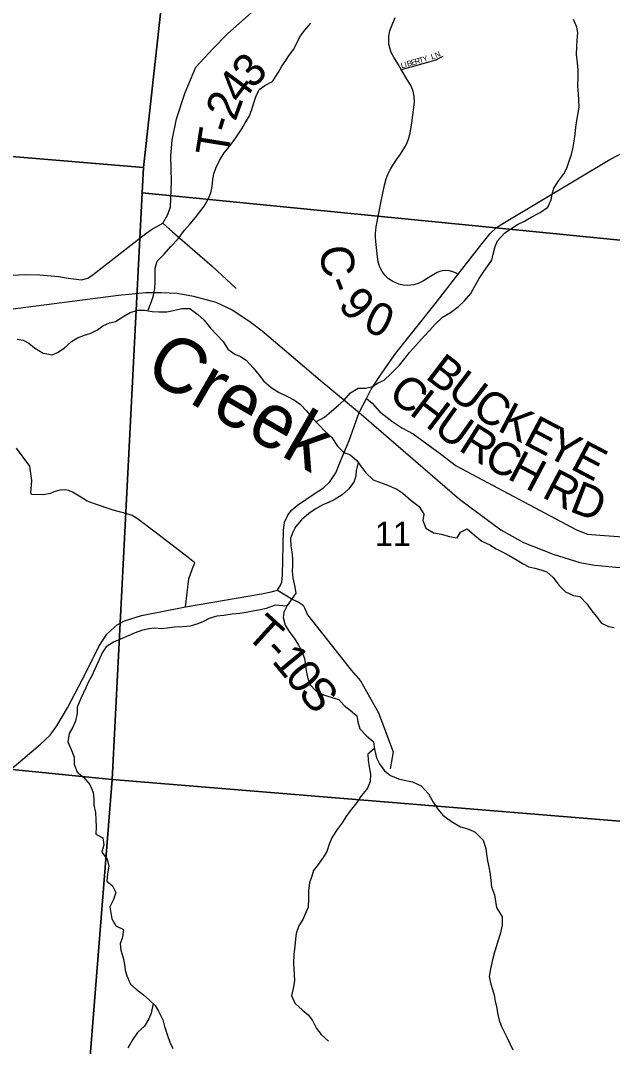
# Model space of a CAD drawing. Extents: x 1715311 to 2083412, y 146837 to 553079.
# Drawn here: x 1908076 to 1913484, y 363016 to 372386 of the extents above; entities that cross this region are included whole.
import ezdxf

# ---------------------------------------------------------------- set-up
doc = ezdxf.new("R2010")
doc.units = 0
for name, color, linetype in [('GM_X_County_Road', 7, 'Continuous'), ('GM_X_County_Road_Text', 7, 'Continuous'), ('GM_X_Minor_River', 7, 'Continuous'), ('GM_X_Minor_River_Text', 7, 'Continuous'), ('GM_X_Section', 7, 'Continuous'), ('GM_X_Section_Text', 7, 'Continuous'), ('GM_X_State_Route', 7, 'Continuous'), ('GM_X_Township_Road', 7, 'Continuous'), ('GM_X_Township_Road_Text', 7, 'Continuous'), ('GM_X_Township_ROW', 7, 'Continuous'), ('GM_X_Township_Subdivision', 7, 'Continuous'), ('GM_X_Township_Subdivision_Text', 7, 'Continuous')]:
    doc.layers.add(name, color=color, linetype=linetype)

msp = doc.modelspace()

# ---------------------------------------------------------------- linework, layer by layer
at = {"layer": 'GM_X_County_Road'}
msp.add_lwpolyline([(1912074.3, 370069), (1912049.1, 370082.3), (1912024.8, 370092), (1911993.7, 370099.4), (1911956.2, 370101.6), (1911928.4, 370098.7), (1911906.1, 370093.4), (1911883.2, 370085), (1911836.6, 370058.3), (1911789.9, 370028.9), (1911758.3, 370008.9), (1911710.3, 369984.9), (1911668.6, 369972.5), (1911615, 369966.5), (1911572.7, 369969.3), (1911533.7, 369977.8), (1911476.9, 370001.8), (1911438.8, 370027.6), (1911404.5, 370060.5), (1911379.3, 370094.4), (1911359.2, 370132.3), (1911343.9, 370178.5), (1911333.6, 370256), (1911322.1, 370368.3), (1911319.6, 370407.4), (1911320, 370442.3), (1911326.2, 370501.3), (1911350.9, 370627.6), (1911372.1, 370735.6), (1911400.9, 370882), (1911416.3, 370941.3), (1911431.2, 370980.9), (1911457.7, 371034.3), (1911508.6, 371110.7), (1911547.9, 371167.1), (1911587.1, 371228.3), (1911601.5, 371256.7), (1911620.6, 371303.4), (1911636, 371356.9), (1911650.8, 371452.8), (1911665.9, 371569.5), (1911674.1, 371639.7), (1911672.1, 371693.3), (1911662.4, 371739.7), (1911651.3, 371771), (1911637.8, 371799.2), (1911612.3, 371841.9), (1911554.6, 371937.5), (1911525.1, 371986.3), (1911488.5, 372046.9), (1911462.9, 372095.3), (1911448.9, 372136.7), (1911442.3, 372169.9), (1911439.4, 372204.3), (1911440.9, 372243.2), (1911450, 372291.4), (1911464.6, 372332.8), (1911497.7, 372414.4)], dxfattribs=at)
at = {"layer": 'GM_X_Minor_River'}
for points in [[(1910774.3, 368722), (1910852.5, 368763.5), (1910916.8, 368819.2), (1910977.1, 368868.9), (1911029.3, 368916.6), (1911091.7, 368986.2), (1911160, 369027.8), (1911227.9, 369027.4), (1911291.9, 369045), (1911344.1, 369076.7), (1911398.2, 369100.4), (1911460.5, 369160), (1911539, 369239.6), (1911587.4, 369299.4), (1911629.7, 369353.2), (1911712.2, 369444.7), (1911762.6, 369502.5), (1911810.9, 369554.2), (1911863.2, 369612), (1911931.6, 369675.6), (1912003.8, 369719.2), (1912078.1, 369774.8), (1912128.4, 369822.5), (1912188.8, 369894.2), (1912227.2, 369960), (1912267.6, 370029.8), (1912310, 370093.6), (1912346.3, 370145.4), (1912380.7, 370197.3), (1912395, 370251.3), (1912411.5, 370323.2), (1912433.8, 370375.2), (1912496.2, 370442.8), (1912554.4, 370484.5), (1912616.6, 370522.1), (1912680.8, 370553.8), (1912740.9, 370589.4), (1912823.2, 370632.9), (1912893.4, 370680.5), (1912923.8, 370748.4), (1912934.2, 370800.4), (1912948.5, 370854.4), (1912993, 370926.2), (1913039.3, 370986), (1913065.7, 371037.9), (1913084, 371093.8), (1913108.5, 371163.7), (1913124.9, 371229.7), (1913135.3, 371285.7), (1913143.7, 371347.7), (1913150.1, 371411.8), (1913158.5, 371471.8), (1913166.9, 371523.8), (1913179.3, 371595.8), (1913175.8, 371661.9), (1913172.2, 371714), (1913168.7, 371786.1), (1913171.2, 371866.2), (1913171.6, 371932.3), (1913164.1, 371998.4), (1913156.6, 372074.6), (1913157.1, 372144.6), (1913161.5, 372206.7), (1913168, 372272.7), (1913158.4, 372326.9), (1913128.9, 372397.1)], [(1909240.4, 369735), (1909265.2, 369795.4), (1909287.6, 369863.3), (1909302.1, 369937.3), (1909306.5, 369999.4), (1909307.4, 370125.5), (1909325.8, 370189.5), (1909388.1, 370253.1), (1909448.6, 370322.8), (1909517, 370392.5), (1909573.4, 370472.2), (1909625.8, 370529.9), (1909674.1, 370585.7), (1909714.4, 370637.5), (1909754.7, 370691.3), (1909791.1, 370755.1), (1909815.5, 370811), (1909827.9, 370869), (1909834.3, 370933), (1909842.7, 370985), (1909861, 371039), (1909895.5, 371108.8), (1909935.9, 371178.7), (1909986.2, 371236.4), (1910042.7, 371316.1), (1910097.2, 371397.9), (1910129.5, 371451.7), (1910163.9, 371509.6), (1910186.3, 371565.5), (1910206.7, 371633.5), (1910225.1, 371689.4), (1910255.5, 371755.3), (1910307.7, 371793), (1910377.9, 371830.6), (1910434.4, 371914.3), (1910462.7, 371968.2), (1910501, 372020), (1910533.4, 372071.8), (1910571.7, 372123.6), (1910602.1, 372189.5), (1910634.5, 372247.4), (1910672.8, 372299.2), (1910727.1, 372360.9)], [(1908046.2, 369477.1), (1908100.1, 369466.8), (1908151.9, 369438.4), (1908205.5, 369398), (1908283.1, 369349.4), (1908368.9, 369332.8), (1908419, 369356.5), (1908477.3, 369398.1), (1908541.6, 369453.8), (1908595.8, 369489.5), (1908661.9, 369513), (1908711.9, 369526.7), (1908778.1, 369562.3), (1908828.3, 369598.1), (1908888.4, 369625.7), (1908944.4, 369637.3), (1909010.6, 369678.9), (1909078.8, 369720.5), (1909146.9, 369742.1), (1909208.8, 369739.7), (1909278.7, 369729.2), (1909340.6, 369724.8), (1909412.5, 369726.3), (1909486.5, 369739.8), (1909550.6, 369757.4), (1909622.5, 369757), (1909696.1, 369700.4), (1909753.6, 369648), (1909811.1, 369577.5), (1909868.6, 369517), (1909926.1, 369454.6), (1909971.6, 369384.2), (1910033.2, 369339.7), (1910087, 369317.3), (1910138.8, 369284.9), (1910202.2, 369214.4), (1910255.7, 369148), (1910297.3, 369095.6), (1910366.8, 369033.1), (1910438.4, 368988.6), (1910510.1, 368956.1), (1910577.8, 368917.6), (1910633.5, 368879.1), (1910689, 368820.7), (1910746.5, 368750.2), (1910808, 368687.7), (1910853.6, 368637.4), (1910921.1, 368576.9), (1910972.5, 368498.4), (1911030.1, 368440), (1911083.9, 368423.6), (1911147.5, 368367.1), (1911185.1, 368316.8), (1911230.6, 368256.4), (1911298.1, 368189.9), (1911355.9, 368169.5), (1911423.7, 368145), (1911513.3, 368106.4), (1911569, 368067.9), (1911644.5, 368003.4), (1911718, 367946.8), (1911761.5, 367878.4), (1911751.1, 367820.4), (1911778.6, 367748.2), (1911850.2, 367707.6), (1911920.1, 367695.2), (1911995.8, 367672.6), (1912063.7, 367662.2), (1912096, 367714), (1912156.2, 367743.7), (1912223.7, 367687.1), (1912289.3, 367630.6), (1912362.9, 367596.1), (1912420.6, 367559.7), (1912488.3, 367527.2), (1912540.1, 367500.8), (1912611.7, 367458.3), (1912667.4, 367423.9), (1912721.2, 367395.5), (1912775.1, 367385.2), (1912830.9, 367368.8), (1912882.7, 367350.4), (1912942.3, 367298), (1912993.8, 367229.5), (1913053.3, 367169.1), (1913129, 367134.5), (1913186.9, 367126.1), (1913250.3, 367057.6), (1913293.9, 366995.3)], [(1911159.6, 368350.8), (1911142.9, 368277), (1911138.5, 368225), (1911122.2, 368171), (1911071.8, 368105.3), (1911015.5, 368053.6), (1910941.2, 368008), (1910889.1, 367984.3), (1910839, 367962.6), (1910768.8, 367923), (1910710.6, 367883.4), (1910644.3, 367825.8), (1910589.9, 367764), (1910559.6, 367708.2), (1910543.2, 367654.2), (1910544.8, 367588.1), (1910554.4, 367534), (1910560, 367475.9), (1910559.5, 367407.8), (1910557.2, 367357.7), (1910562.8, 367297.6), (1910580.3, 367225.4), (1910591.8, 367157.3), (1910549.4, 367095.5), (1910511.1, 367043.6), (1910482.7, 366983.8), (1910474.4, 366933.8), (1910493.9, 366863.5), (1910529.5, 366807.2), (1910582.9, 366734.8), (1910616.5, 366682.5), (1910644.2, 366632.2), (1910671.6, 366558), (1910679.2, 366501.8), (1910686.9, 366447.7), (1910698.4, 366389.6), (1910721.9, 366319.3), (1910769.5, 366267), (1910845.2, 366228.4), (1910922.9, 366203.9), (1910982.8, 366185.5), (1911034.3, 366129), (1911088, 366088.6), (1911147.6, 366034.2), (1911157.2, 365982), (1911174.7, 365915.8), (1911234.3, 365855.4), (1911301.8, 365798.8), (1911311.3, 365732.7), (1911328.8, 365652.5), (1911356.4, 365598.2), (1911399.9, 365531.9), (1911457.5, 365489.4), (1911529.3, 365460.9), (1911595.1, 365444.5), (1911656.9, 365432), (1911736.6, 365397.5), (1911804, 365322.9), (1911845.5, 365248.6), (1911889, 365182.2), (1911934.6, 365129.8), (1912012.1, 365069.2), (1912095.7, 365022.6), (1912171.4, 365000.1), (1912229.2, 364973.7), (1912302.6, 364901.1), (1912326.1, 364824.9), (1912331.7, 364772.8), (1912343.3, 364712.6), (1912358.8, 364640.4), (1912366.4, 364584.3), (1912372, 364530.2), (1912379.6, 364474.1), (1912405.1, 364401.8), (1912424.7, 364283.8)], [(1910508.7, 367038.6), (1910403.2, 367046.4), (1910319.1, 367016.9), (1910269.1, 367003.2), (1910213.1, 366993.6), (1910139.1, 366980), (1910081, 366970.4), (1910009.1, 366964.9), (1909933.1, 366951.4), (1909871.1, 366945.8), (1909799, 366924.2), (1909746.9, 366898.5), (1909694.8, 366876.9), (1909624.7, 366855.3), (1909552.8, 366847.8), (1909482.8, 366846.2), (1909416.8, 366836.6), (1909364.8, 366831), (1909301, 366837.4), (1909247, 366831.8), (1909182.9, 366816.2), (1909122.8, 366794.6), (1909060.7, 366764.9), (1908990.6, 366737.4), (1908924.4, 366707.8), (1908860.2, 366666.1), (1908821.9, 366610.3), (1908791.5, 366542.5), (1908767.1, 366490.5), (1908726.6, 366400.7), (1908698.2, 366346.8), (1908671.9, 366290.9), (1908649.5, 366239), (1908623.2, 366187.1), (1908594.8, 366115.2), (1908592.4, 366059.2), (1908579.9, 365987.2), (1908555.5, 365933.3), (1908519.2, 365873.4), (1908508.7, 365799.4), (1908538.2, 365727.1), (1908565.7, 365658.8), (1908567.2, 365594.8), (1908594.7, 365520.5), (1908652.3, 365476), (1908709.8, 365409.6), (1908741.3, 365335.3), (1908746.9, 365277.2), (1908746.5, 365221.1), (1908760, 365152.9), (1908763.6, 365086.8), (1908767.1, 365022.7), (1908764.7, 364954.6), (1908828.4, 364922.2), (1908835.9, 364858), (1908819.5, 364790.1), (1908867, 364727.7), (1908884.5, 364661.5), (1908872.1, 364591.5), (1908863.6, 364525.4), (1908915.3, 364483), (1908946.8, 364422.8), (1908926.4, 364358.8), (1908892.3, 364291.1)], [(1913293.9, 366995.3), (1913333.5, 366945), (1913385, 366882.6), (1913448.7, 366852.1), (1913500.6, 366841.8)], [(1911310.6, 365737.7), (1911249.1, 365687), (1911250.7, 365631), (1911262.3, 365570.8), (1911273.8, 365502.7), (1911269.3, 365434.6), (1911245, 365374.7), (1911182.5, 365297), (1911148.2, 365243.2), (1911087.7, 365167.5), (1911047.4, 365113.7), (1911015, 365057.8), (1910968.7, 364998), (1910922.3, 364928.3), (1910895.8, 364862.3), (1910875.4, 364796.4), (1910841.1, 364740.6), (1910796.7, 364676.8), (1910752.3, 364623), (1910736, 364571), (1910717.6, 364509.1), (1910707.1, 364439.1), (1910706.7, 364369), (1910702.5, 364287.3)], [(1908892.3, 364291.1), (1908910.2, 364181.3), (1908947.9, 364117.1), (1909015.7, 364084.8), (1909009.4, 364014.8), (1908987.2, 363952.8), (1908993, 363896.7), (1909012.7, 363826.6), (1909026.5, 363764.5), (1909032.3, 363712.4), (1909046.1, 363660.3), (1909081.7, 363584.2), (1909133.5, 363537.9), (1909201.2, 363487.6), (1909255, 363439.4), (1909306.7, 363389.2), (1909336.5, 363339), (1909376.1, 363258.8), (1909391.9, 363198.7), (1909415.6, 363124.5), (1909439.3, 363056.4), (1909469.1, 362998.2)], [(1910702.5, 364287.3), (1910653.9, 364174.6), (1910617.7, 364118.7), (1910593.5, 364048.8), (1910587.3, 363994.8), (1910583.1, 363932.7), (1910572.8, 363856.7), (1910568.5, 363780.7), (1910572.3, 363724.6), (1910576.1, 363672.5), (1910579.9, 363616.5), (1910565.7, 363546.5), (1910551.4, 363480.5), (1910581.2, 363410.3), (1910650.8, 363346), (1910702.6, 363303.8), (1910744.4, 363251.6), (1910780.1, 363181.4), (1910823.8, 363125.2), (1910889.5, 363062.9)], [(1912424.7, 364283.8), (1912475.6, 364199.8), (1912475.3, 364123.8), (1912459.1, 364041.8), (1912440.9, 363987.8), (1912424.7, 363933.8), (1912406.5, 363875.9), (1912388.3, 363805.9), (1912370, 363725.9), (1912357.8, 363655.9), (1912373.5, 363585.8), (1912387.3, 363535.7), (1912403.1, 363485.6), (1912412.8, 363429.5), (1912424.6, 363377.4), (1912436.4, 363307.3), (1912450.1, 363255.2), (1912467.9, 363205.1), (1912493.7, 363151), (1912517.5, 363100.9), (1912573, 362984.6)], [(1909288.2, 363407.1), (1909268.5, 363319.2), (1909248.3, 363267.3), (1909208.2, 363201.4), (1909144, 363143.6), (1909097.8, 363077.7), (1909055.6, 363001.8)]]:
    msp.add_lwpolyline(points, dxfattribs=at)
at = {"layer": 'GM_X_Section'}
for points in [[(1904842.4, 375808.6), (1909680, 375404.7), (1909199, 371045.3), (1904057.4, 371473.9), (1904462.4, 375835.4)], [(1910518, 375342.9), (1915275.7, 374963.1), (1914909.9, 370247.4), (1909188.5, 370813.3), (1909199, 371045.3), (1909680, 375404.7)], [(1909199, 371045.3), (1909188.5, 370813.3), (1908913.4, 365453.4), (1903607.9, 365982.4), (1904057.4, 371473.9)], [(1914909.9, 370247.4), (1914481, 364999.8), (1914331, 365008.2), (1908913.4, 365453.4), (1909188.5, 370813.3)], [(1903607.9, 365982.4), (1908913.4, 365453.4), (1908481.2, 360020.7), (1903103.5, 360465.6)], [(1908913.4, 365453.4), (1914331, 365008.2), (1913860.6, 359483.7), (1908481.2, 360020.7)]]:
    msp.add_lwpolyline(points, close=True, dxfattribs=at)
at = {"layer": 'GM_X_State_Route'}
for points in [[(1911171, 368806.2), (1911238.3, 368934.8), (1911278.9, 369018.1), (1911382.5, 369175.8), (1911506.3, 369347), (1911863.9, 369799.7), (1912074.3, 370069), (1912294.5, 370349.5), (1912367.5, 370441.9), (1912425.8, 370495.4), (1912498.8, 370541.6), (1913459.8, 371115.8), (1913617.9, 371198.5)], [(1899167.3, 368562.3), (1903835.8, 369185.9), (1907960.9, 369747.9), (1908972.3, 369876.3), (1909220.1, 369903.3), (1909359.7, 369903.3), (1909506.1, 369896.6), (1909657, 369869.5), (1909862, 369813.2), (1910008.5, 369743.4), (1910170.6, 369637.5), (1910283.3, 369552), (1910814.8, 369101.5), (1911171, 368806.2)], [(1910606.2, 367958.3), (1910758.5, 368063), (1910844.1, 368117.1), (1910902.7, 368173.4), (1910956.7, 368254.5), (1911006.3, 368376.1), (1911078.4, 368551.9), (1911171, 368806.2)], [(1911171, 368806.2), (1912087.5, 368013.5), (1912463.4, 367735), (1912670.5, 367618.5), (1912942.3, 367511.3), (1913186.4, 367435.5), (1913323.3, 367413.3), (1913513.4, 367394.9), (1913824.8, 367386.1), (1914102.9, 367400.1), (1914211.3, 367415.8), (1914311, 367440.3), (1914487.7, 367484.1), (1914620.6, 367513.8), (1914753.5, 367575), (1914989.6, 367685.2), (1915365.7, 367868.9), (1915571.7, 367954.5)], [(1907410.5, 365059.6), (1908259.8, 365776.5), (1908346.6, 365859.8), (1908408.1, 365943), (1908505.7, 366109.4), (1908675.7, 366434.3), (1908792.7, 366668.3), (1908865, 366781), (1908903.2, 366819.3), (1908958.5, 366868.2), (1909026.6, 366902.2), (1909181.8, 366951.1), (1909583.1, 367030.3), (1910276.8, 367150.1), (1910365.4, 367167.3), (1910425.1, 367184.5), (1910452.2, 367227.9), (1910462.2, 367256.8), (1910470.3, 367324.7), (1910477.4, 367732.7), (1910489.2, 367805), (1910514.3, 367861.1), (1910548.2, 367909.8), (1910604.3, 367957), (1910606.2, 367958.3)]]:
    msp.add_lwpolyline(points, dxfattribs=at)
at = {"layer": 'GM_X_Township_Road'}
for points in [[(1909377.7, 370536.3), (1909422.8, 370615.1), (1909445.3, 370685), (1909456.6, 370914.7), (1909449.3, 371150), (1909460.4, 371295), (1909500.5, 371489), (1909580.8, 371729.8), (1909676.6, 371961.7), (1909832.7, 372126.7), (1909966.4, 372264.9), (1910869.1, 373069.8), (1911228, 373377.5), (1911305.4, 373443.7)], [(1907911.4, 370058.7), (1908132.1, 370065.5), (1908251.5, 370063.3), (1908422.7, 370047.5), (1908510.5, 370034), (1908634.4, 370018.2), (1908690.7, 370034), (1908740.3, 370065.5), (1909222.3, 370441.7), (1909271.9, 370477.7), (1909377.7, 370536.3), (1909465.6, 370457.4), (1909828.2, 370142.1), (1910046.7, 369939.4)], [(1911238.3, 368934.8), (1911287.8, 368892), (1911355.4, 368815.4), (1911468.1, 368727.5), (1911558.2, 368666.7), (1911661.8, 368610.4), (1911914.1, 368427.9), (1912056, 368317.6), (1913155, 367733.2), (1913254.8, 367696.2), (1913369.5, 367685.1), (1914473.7, 367606.5)], [(1910425.1, 367184.5), (1910565.3, 367099.5), (1910611.7, 367077.4), (1910657.4, 367046.4), (1910671, 367022.6), (1910697.3, 366957.4), (1911098.3, 366452.3), (1911182.4, 366355.5), (1911345.2, 366062.4), (1911479.1, 365707.8), (1911453.9, 365552.3)]]:
    msp.add_lwpolyline(points, dxfattribs=at)
at = {"layer": 'GM_X_Township_ROW'}
msp.add_lwpolyline([(1909583.1, 367030.3), (1909612.9, 367285.6), (1909647.5, 367382), (1909667.6, 367433.2), (1909609.1, 367480.7), (1909331.4, 367694.5), (1909146.1, 367835.8), (1909095.6, 367866.4), (1909051.8, 367881), (1908922, 367913.9), (1908753.1, 367973), (1908685.4, 367994.9), (1908641.9, 368023.8), (1908552.3, 368079.9), (1908518.9, 368095.1), (1908483.2, 368099.4), (1908436.8, 368096.1), (1908379.5, 368081), (1908351.5, 368065.9), (1908279.2, 368054), (1908175.5, 368056.2), (1908169, 368073.4), (1908179.8, 368183.6), (1908162.5, 368315.4), (1908038.3, 368479.6)], dxfattribs=at)
at = {"layer": 'GM_X_Township_Subdivision'}
msp.add_lwpolyline([(1911554.6, 371937.5), (1911656.1, 371966.2), (1911753.1, 371993.6), (1911827, 372014.5), (1911872.3, 372028.3), (1911895.6, 372038), (1911937.8, 372062.1)], dxfattribs=at)

# ---------------------------------------------------------------- texts
at = {"layer": 'GM_X_County_Road_Text'}
for s, rotation, p in [('C', 278.10848, (1910804.3, 370311.9)), ('-', 291.4996, (1910858.3, 369995.9)), ('9', 312.34923, (1910965.8, 369781.7)), ('0', 334.71844, (1911191.5, 369570.7))]:
    msp.add_text(s, height=300, rotation=rotation, dxfattribs=at).set_placement(p)
at = {"layer": 'GM_X_Minor_River_Text'}
msp.add_text('Creek', height=500.01, rotation=329.99661, dxfattribs=at).set_placement((1909188.9, 369142.9))
at = {"layer": 'GM_X_Section_Text'}
msp.add_text('11', height=221, rotation=0.00001, dxfattribs=at).set_placement((1911313.5, 367587.5))
at = {"layer": 'GM_X_Township_Road_Text'}
for s, rotation, p in [('3', 46.52728, (1910196.5, 371752.1)), ('4', 53.2602, (1910092, 371611.1)), ('2', 69.68698, (1910038.7, 371457.8)), ('-', 72.87833, (1910003.8, 371344.2)), ('T', 80.86317, (1909970.7, 371133.4)), ('B', 322.54778, (1911764.3, 369124.9)), ('C', 322.60632, (1911421.2, 368947.1)), ('U', 322.54579, (1911959.9, 368975.1)), ('H', 322.69649, (1911617.4, 368797.2)), ('C', 325.99937, (1912185.5, 368803)), ('U', 324.43335, (1911835.4, 368631.3)), ('K', 332.55571, (1912422, 368646.1)), ('E', 332.24086, (1912655.9, 368524.6)), ('R', 327.91397, (1912066.7, 368466.7)), ('Y', 332.24078, (1912854.5, 368420.1)), ('C', 331.25227, (1912291.9, 368326.1)), ('E', 332.24086, (1913088.1, 368297.1)), ('H', 332.15462, (1912512.5, 368205.2)), ('R', 332.29265, (1912828.3, 368038.4)), ('D', 338.79411, (1913080.3, 367908.4)), ('T', 317.79204, (1910121.3, 366765.8)), ('-', 313.11752, (1910282.9, 366619.5)), ('1', 309.55706, (1910363.9, 366533.3)), ('0', 308.62812, (1910480.8, 366391.8)), ('S', 310.20237, (1910601.8, 366240.5))]:
    msp.add_text(s, height=300, rotation=rotation, dxfattribs=at).set_placement(p)
at = {"layer": 'GM_X_Township_Subdivision_Text'}
for s, rotation, p in [('B', 15.31191, (1911612.7, 371965)), ('E', 15.28866, (1911650.8, 371975.5)), ('R', 15.31191, (1911684.8, 371984.8)), ('T', 17.15387, (1911724.6, 371995.7)), ('Y', 20.56731, (1911761.3, 372007.1)), ('L', 17.53653, (1911834.5, 372029.1)), ('N', 25.16904, (1911874.7, 372042.3)), ('L', 15.28866, (1911557.5, 371949.9)), ('I', 15.31486, (1911591.4, 371959.2))]:
    msp.add_text(s, height=50, rotation=rotation, dxfattribs=at).set_placement(p)

doc.saveas('drawing.dxf')
